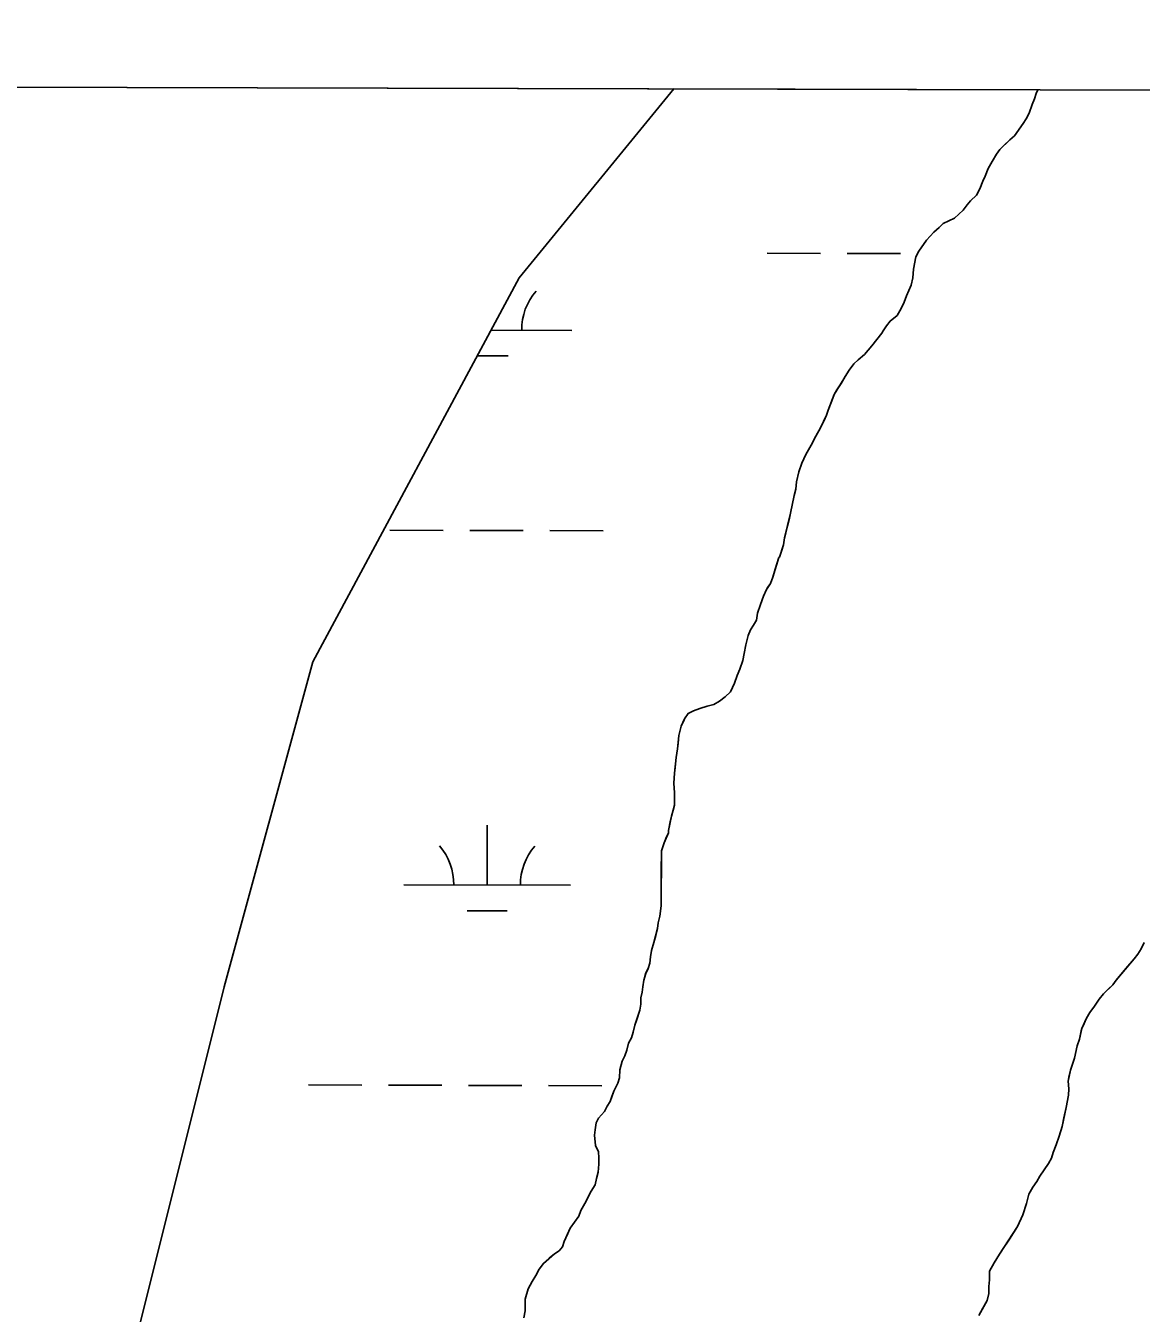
# Model space of a CAD drawing. Extents: x 3177385 to 3215275, y 903885 to 929304.
# Drawn here: x 3197528 to 3198197, y 926754 to 927526 of the extents above; entities that cross this region are included whole.
import ezdxf

# ---------------------------------------------------------------- set-up
doc = ezdxf.new("R2010")
doc.units = 0
for name, color, linetype in [('V-GRID-FRAM', 7, 'Continuous'), ('V-SITE-VEGE', 7, 'Continuous'), ('V-TOPO-SHOR', 7, 'Continuous'), ('V-WETL-SWMP', 7, 'Continuous')]:
    doc.layers.add(name, color=color, linetype=linetype)

msp = doc.modelspace()

# ---------------------------------------------------------------- linework, layer by layer
at = {"layer": 'V-GRID-FRAM'}
msp.add_lwpolyline([(3181653.73, 927525.85), (3181603.47, 909337.09), (3212939.17, 909264.16), (3212973.56, 927452.96), (3181653.73, 927525.85)], dxfattribs=at)
at = {"layer": 'V-SITE-VEGE'}
for p, q in [((3198134.76, 927487.5), (3196384.75, 927491.57)), ((3198132.67, 927482.13), (3198133.72, 927485.25)), ((3198133.72, 927485.25), (3198134.76, 927487.5)), ((3198129.5, 927473.46), (3198131.26, 927478.66)), ((3198131.26, 927478.66), (3198132.67, 927482.13)), ((3198125.99, 927467.23), (3198127.74, 927469.99)), ((3198127.74, 927469.99), (3198129.5, 927473.46)), ((3198120.74, 927459.96), (3198125.99, 927467.23)), ((3198112.01, 927451.66), (3198117.95, 927457.54)), ((3198117.95, 927457.54), (3198120.74, 927459.96)), ((3198107.46, 927444.39), (3198109.91, 927448.89)), ((3198109.91, 927448.89), (3198112.01, 927451.66)), ((3198103.24, 927435.72), (3198105, 927440.23)), ((3198105, 927440.23), (3198107.46, 927444.39)), ((3198100.08, 927428.1), (3198101.84, 927432.6)), ((3198101.84, 927432.6), (3198103.24, 927435.72)), ((3198094.48, 927420.83), (3198097.97, 927424.29)), ((3198097.97, 927424.29), (3198100.08, 927428.1)), ((3198084.7, 927410.46), (3198089.94, 927415.29)), ((3198089.94, 927415.29), (3198092.38, 927418.41)), ((3198092.38, 927418.41), (3198094.48, 927420.83)), ((3198075.64, 927404.94), (3198078.08, 927407.36)), ((3198078.08, 927407.36), (3198084.7, 927410.46)), ((3198067.96, 927397.34), (3198072.5, 927402.18)), ((3198072.5, 927402.18), (3198075.64, 927404.94)), ((3198063.4, 927390.76), (3198067.96, 927397.34)), ((3198060.22, 927380.01), (3198061.65, 927387.29)), ((3198061.65, 927387.29), (3198063.4, 927390.76)), ((3198059.85, 927374.8), (3198060.22, 927380.01)), ((3198055.97, 927364.04), (3198058.78, 927370.29)), ((3198058.78, 927370.29), (3198059.85, 927374.8)), ((3198054.56, 927360.23), (3198055.97, 927364.04)), ((3198050.35, 927352.26), (3198052.81, 927356.42)), ((3198052.81, 927356.42), (3198054.56, 927360.23)), ((3198041.97, 927342.92), (3198044.07, 927346.04)), ((3198044.07, 927346.04), (3198046.17, 927348.81)), ((3198046.17, 927348.81), (3198050.35, 927352.26)), ((3198035.32, 927333.92), (3198041.26, 927341.54)), ((3198041.26, 927341.54), (3198041.97, 927342.92)), ((3198030.77, 927328.74), (3198035.32, 927333.92)), ((3198021.69, 927319.41), (3198024.49, 927323.21)), ((3198024.49, 927323.21), (3198026.94, 927325.63)), ((3198026.94, 927325.63), (3198030.77, 927328.74)), ((3198018.54, 927314.21), (3198019.24, 927315.59)), ((3198019.24, 927315.59), (3198021.69, 927319.41)), ((3198012.59, 927304.86), (3198018.54, 927314.21)), ((3198009.06, 927295.49), (3198012.59, 927304.86)), ((3198004.49, 927284.75), (3198008.01, 927292.37)), ((3198008.01, 927292.37), (3198009.06, 927295.49)), ((3198001.69, 927279.9), (3198004.49, 927284.75)), ((3197998.88, 927274.35), (3198001.69, 927279.9)), ((3197993.27, 927263.61), (3197995.72, 927268.81)), ((3197995.72, 927268.81), (3197998.88, 927274.35)), ((3197991.5, 927258.41), (3197993.27, 927263.61)), ((3197990.08, 927252.51), (3197991.5, 927258.41)), ((3197988.65, 927244.18), (3197989.71, 927247.99)), ((3197989.71, 927247.99), (3197990.08, 927252.51)), ((3197986.51, 927233.76), (3197988.65, 927244.18)), ((3197982.96, 927218.84), (3197986.51, 927233.76)), ((3197979.78, 927207.39), (3197982.24, 927214.68)), ((3197982.24, 927214.68), (3197982.96, 927218.84)), ((3197975.89, 927195.25), (3197979.43, 927207.05)), ((3197979.43, 927207.05), (3197979.78, 927207.39)), ((3197972.03, 927187.98), (3197974.48, 927191.44)), ((3197974.48, 927191.44), (3197975.89, 927195.25)), ((3197968.51, 927178.96), (3197970.27, 927183.82)), ((3197970.27, 927183.82), (3197972.03, 927187.98)), ((3197966.75, 927173.76), (3197968.51, 927178.96)), ((3197964.28, 927166.48), (3197966.03, 927169.59)), ((3197966.03, 927169.59), (3197966.75, 927173.76)), ((3197959.7, 927154.68), (3197961.12, 927160.24)), ((3197961.12, 927160.24), (3197962.53, 927163.7)), ((3197962.53, 927163.7), (3197964.28, 927166.48)), ((3197958.63, 927149.48), (3197959.7, 927154.68)), ((3197956.15, 927140.11), (3197957.92, 927145.31)), ((3197957.92, 927145.31), (3197958.63, 927149.48)), ((3197954.39, 927136.3), (3197956.15, 927140.11)), ((3197950.52, 927126.59), (3197952.98, 927131.79)), ((3197952.98, 927131.79), (3197954.39, 927136.3)), ((3197943.89, 927121.06), (3197947.38, 927123.48)), ((3197947.38, 927123.48), (3197950.52, 927126.59)), ((3197925.09, 927113.52), (3197927.88, 927114.89)), ((3197927.88, 927114.89), (3197928.23, 927115.24)), ((3197928.23, 927115.24), (3197932.06, 927116.61)), ((3197932.06, 927116.61), (3197936.58, 927117.97)), ((3197936.58, 927117.97), (3197940.41, 927119)), ((3197940.41, 927119), (3197943.89, 927121.06)), ((3197920.88, 927105.9), (3197922.99, 927110.4)), ((3197922.99, 927110.4), (3197925.09, 927113.52)), ((3197918.73, 927092.36), (3197919.47, 927100.34)), ((3197919.47, 927100.34), (3197920.88, 927105.9)), ((3197918.01, 927087.15), (3197918.73, 927092.36)), ((3197916.92, 927077.77), (3197918.01, 927087.15)), ((3197916.54, 927071.87), (3197916.92, 927077.77)), ((3197916.86, 927065.96), (3197916.54, 927071.87)), ((3197916.82, 927058.66), (3197916.86, 927065.96)), ((3197915.05, 927052.07), (3197916.11, 927055.54)), ((3197916.11, 927055.54), (3197916.82, 927058.66)), ((3197913.27, 927043.39), (3197915.05, 927052.07)), ((3197910.8, 927036.11), (3197913.26, 927042)), ((3197913.26, 927042), (3197913.27, 927043.39)), ((3197908.87, 926998.25), (3197909.04, 927031.26)), ((3197909.04, 927031.26), (3197909.74, 927032.99)), ((3197909.74, 927032.99), (3197910.8, 927036.11)), ((3197908.14, 926992), (3197908.87, 926998.25)), ((3197907.08, 926988.18), (3197908.14, 926992)), ((3197904.59, 926976.38), (3197906.71, 926984.71)), ((3197906.71, 926984.71), (3197907.08, 926988.18)), ((3197903.17, 926971.53), (3197904.59, 926976.38)), ((3198198.52, 926976.27), (3198196.76, 926972.45)), ((3197902.09, 926963.89), (3197902.46, 926967.71)), ((3197902.46, 926967.71), (3197903.17, 926971.53)), ((3198194.66, 926969.34), (3198192.56, 926966.57)), ((3198196.76, 926972.45), (3198194.66, 926969.34)), ((3197899.62, 926957.65), (3197901.03, 926960.77)), ((3197901.03, 926960.77), (3197902.09, 926963.89)), ((3198192.56, 926966.57), (3198181.73, 926953.77)), ((3197897.85, 926949.66), (3197898.56, 926953.83)), ((3197898.56, 926953.83), (3197899.62, 926957.65)), ((3198181.73, 926953.77), (3198179.63, 926951)), ((3197896.77, 926943.07), (3197897.48, 926946.54)), ((3197897.48, 926946.54), (3197897.85, 926949.66)), ((3198174.04, 926945.47), (3198171.59, 926942.35)), ((3198179.63, 926951), (3198174.04, 926945.47)), ((3197896.04, 926935.78), (3197896.75, 926939.25)), ((3197896.75, 926939.25), (3197896.77, 926943.07)), ((3198168.79, 926938.2), (3198165.99, 926934.39)), ((3198171.59, 926942.35), (3198168.79, 926938.2)), ((3197893.21, 926926.76), (3197896.04, 926935.78)), ((3198163.89, 926930.93), (3198161.08, 926924.69)), ((3198165.99, 926934.39), (3198163.89, 926930.93)), ((3197891.09, 926919.12), (3197892.15, 926922.59)), ((3197892.15, 926922.59), (3197893.21, 926926.76)), ((3198161.08, 926924.69), (3198159.66, 926918.44)), ((3197888.27, 926911.84), (3197889.34, 926916)), ((3197889.34, 926916), (3197891.09, 926919.12)), ((3198158.25, 926914.28), (3198156.82, 926906.99)), ((3198159.66, 926918.44), (3198158.25, 926914.28)), ((3197885.46, 926905.25), (3197887.21, 926908.37)), ((3197887.21, 926908.37), (3197888.27, 926911.84)), ((3198156.82, 926906.99), (3198154.35, 926899.71)), ((3197884.02, 926895.19), (3197884.04, 926900.05)), ((3197884.04, 926900.05), (3197885.46, 926905.25)), ((3198154.35, 926899.71), (3198152.93, 926893.11)), ((3197880.5, 926887.22), (3197882.96, 926892.06)), ((3197882.96, 926892.06), (3197884.02, 926895.19)), ((3198152.93, 926893.11), (3198153.25, 926888.6)), ((3197878.39, 926880.97), (3197880.5, 926887.22)), ((3198153.23, 926884.77), (3198151.81, 926877.48)), ((3198153.25, 926888.6), (3198153.23, 926884.77)), ((3197871.39, 926870.93), (3197874.88, 926875.08)), ((3197874.88, 926875.08), (3197876.64, 926878.2)), ((3197876.64, 926878.2), (3197878.39, 926880.97)), ((3198151.81, 926877.48), (3198149.31, 926866.03)), ((3197869.27, 926863.99), (3197869.98, 926868.16)), ((3197869.98, 926868.16), (3197871.39, 926870.93)), ((3197868.9, 926860.87), (3197869.27, 926863.99)), ((3197869.56, 926854.61), (3197868.9, 926860.87)), ((3198147.55, 926860.14), (3198145.78, 926854.93)), ((3198149.31, 926866.03), (3198147.55, 926860.14)), ((3197871.29, 926850.78), (3197869.56, 926854.61)), ((3198145.78, 926854.93), (3198144.02, 926850.42)), ((3197871.61, 926847.3), (3197871.29, 926850.78)), ((3197871.59, 926843.48), (3197871.61, 926847.3)), ((3198141.21, 926843.84), (3198135.96, 926836.22)), ((3198142.96, 926846.96), (3198141.21, 926843.84)), ((3198144.02, 926850.42), (3198142.96, 926846.96)), ((3197870.16, 926834.8), (3197871.22, 926838.62)), ((3197871.22, 926838.62), (3197871.59, 926843.48)), ((3198135.96, 926836.22), (3198134.21, 926833.1)), ((3197866.99, 926827.17), (3197869.44, 926830.98)), ((3197869.44, 926830.98), (3197870.16, 926834.8)), ((3198131.76, 926829.64), (3198129.3, 926825.48)), ((3198134.21, 926833.1), (3198131.76, 926829.64)), ((3197863.13, 926819.9), (3197866.99, 926827.17)), ((3198129.3, 926825.48), (3198127.88, 926819.93)), ((3197859.62, 926812.27), (3197860.68, 926815.74)), ((3197860.68, 926815.74), (3197863.13, 926819.9)), ((3198125.76, 926812.99), (3198122.6, 926806.06)), ((3198127.88, 926819.93), (3198125.76, 926812.99)), ((3197854.37, 926805), (3197859.62, 926812.27)), ((3198122.6, 926806.06), (3198111.75, 926789.44)), ((3197850.86, 926797.03), (3197854.37, 926805)), ((3197838.28, 926783.89), (3197844.91, 926789.76)), ((3197844.91, 926789.76), (3197847.7, 926791.49)), ((3197847.7, 926791.49), (3197849.8, 926793.91)), ((3197849.8, 926793.91), (3197850.86, 926797.03)), ((3197835.83, 926780.43), (3197838.28, 926783.89)), ((3198108.59, 926784.24), (3198105.79, 926779.39)), ((3198111.75, 926789.44), (3198108.59, 926784.24)), ((3197831.62, 926773.15), (3197833.73, 926776.62)), ((3197833.73, 926776.62), (3197835.83, 926780.43)), ((3198105.79, 926779.39), (3198105.76, 926774.18)), ((3197827.4, 926762.41), (3197829.17, 926768.65)), ((3197829.17, 926768.65), (3197831.62, 926773.15)), ((3198105.39, 926770.02), (3198105.37, 926765.85)), ((3198105.76, 926774.18), (3198105.39, 926770.02)), ((3197827.36, 926755.46), (3197827.4, 926762.41)), ((3198104.31, 926761.68), (3198099.4, 926752.67)), ((3198105.37, 926765.85), (3198104.31, 926761.68)), ((3197826.65, 926751.29), (3197827.36, 926755.46))]:
    msp.add_line(p, q, dxfattribs=at)
at = {"layer": 'V-TOPO-SHOR'}
for points in [[(3197932.06, 927116.61), (3197936.58, 927117.97), (3197940.41, 927119), (3197943.89, 927121.06), (3197947.38, 927123.48), (3197950.52, 927126.59), (3197952.98, 927131.79), (3197954.39, 927136.3), (3197956.15, 927140.11), (3197957.92, 927145.31), (3197958.63, 927149.48), (3197959.7, 927154.68), (3197961.12, 927160.24), (3197962.53, 927163.7), (3197964.28, 927166.48), (3197966.03, 927169.59), (3197966.75, 927173.76), (3197968.51, 927178.96), (3197970.27, 927183.82), (3197972.03, 927187.98), (3197972.73, 927189.02), (3197974.48, 927191.44), (3197975.89, 927195.25), (3197977.3, 927200.11), (3197979.43, 927207.05), (3197979.78, 927207.39), (3197981.19, 927211.56), (3197982.24, 927214.68), (3197982.96, 927218.84), (3197983.67, 927221.97), (3197984.73, 927226.13), (3197985.8, 927230.64), (3197986.51, 927233.76), (3197988.65, 927244.18), (3197989.71, 927247.99), (3197990.08, 927252.51), (3197991.5, 927258.41), (3197993.27, 927263.61), (3197995.72, 927268.81), (3197998.88, 927274.35), (3198001.69, 927279.9), (3198004.49, 927284.75), (3198006.6, 927289.25), (3198008.01, 927292.37), (3198009.06, 927295.49), (3198011.18, 927301.04), (3198012.59, 927304.86), (3198014.34, 927307.63), (3198016.79, 927311.44), (3198018.54, 927314.21), (3198019.24, 927315.59), (3198021.69, 927319.4), (3198024.49, 927323.21), (3198026.94, 927325.63), (3198030.77, 927328.74), (3198035.32, 927333.92), (3198041.26, 927341.54), (3198041.97, 927342.92), (3198044.07, 927346.04), (3198046.17, 927348.81), (3198050.35, 927352.26), (3198052.81, 927356.42), (3198054.56, 927360.23), (3198055.97, 927364.05), (3198058.78, 927370.29), (3198059.85, 927374.8), (3198060.22, 927380.01), (3198061.65, 927387.29), (3198063.4, 927390.76), (3198067.96, 927397.34), (3198072.5, 927402.18), (3198075.64, 927404.94), (3198078.08, 927407.36), (3198084.7, 927410.46), (3198089.94, 927415.29), (3198092.38, 927418.41), (3198094.48, 927420.83), (3198097.97, 927424.29), (3198100.08, 927428.1), (3198101.84, 927432.6), (3198103.24, 927435.72), (3198105, 927440.23), (3198107.46, 927444.39), (3198109.91, 927448.89), (3198112.01, 927451.66), (3198114.46, 927454.08), (3198117.95, 927457.54), (3198120.74, 927459.96), (3198123.54, 927463.76), (3198125.99, 927467.23), (3198127.74, 927469.99), (3198129.5, 927473.46), (3198131.26, 927478.66), (3198132.67, 927482.13), (3198133.72, 927485.25), (3198134.76, 927487.5)], [(3197826.65, 926751.29), (3197827.36, 926755.46), (3197827.38, 926758.59), (3197827.4, 926762.41), (3197829.17, 926768.65), (3197831.62, 926773.15), (3197833.73, 926776.62), (3197835.83, 926780.43), (3197838.28, 926783.89), (3197841.77, 926787), (3197844.91, 926789.76), (3197847.7, 926791.49), (3197849.8, 926793.91), (3197850.86, 926797.03), (3197852.97, 926801.88), (3197854.37, 926805), (3197859.62, 926812.27), (3197860.68, 926815.74), (3197863.13, 926819.9), (3197865.59, 926824.4), (3197866.99, 926827.17), (3197869.44, 926830.98), (3197870.16, 926834.8), (3197871.22, 926838.62), (3197871.59, 926843.48), (3197871.61, 926847.3), (3197871.28, 926850.78), (3197869.56, 926854.61), (3197868.9, 926860.87), (3197869.27, 926863.99), (3197869.98, 926868.16), (3197871.39, 926870.93), (3197874.88, 926875.08), (3197876.64, 926878.2), (3197878.39, 926880.97), (3197879.44, 926884.09), (3197880.5, 926887.21), (3197882.96, 926892.06), (3197884.02, 926895.19), (3197884.04, 926900.05), (3197885.46, 926905.25), (3197887.21, 926908.37), (3197888.27, 926911.84), (3197889.34, 926916), (3197891.09, 926919.12), (3197892.15, 926922.59), (3197893.21, 926926.76), (3197894.27, 926930.23), (3197896.04, 926935.78), (3197896.75, 926939.25), (3197896.77, 926943.07), (3197897.48, 926946.54), (3197897.85, 926949.66), (3197898.56, 926953.83), (3197899.62, 926957.65), (3197901.03, 926960.77), (3197902.09, 926963.89), (3197902.46, 926967.71), (3197903.17, 926971.53), (3197904.59, 926976.38), (3197905.65, 926980.55), (3197906.71, 926984.71), (3197907.08, 926988.18), (3197908.14, 926992), (3197908.5, 926995.13), (3197908.87, 926998.25), (3197908.9, 927003.46), (3197908.91, 927006.94), (3197908.93, 927010.41), (3197908.95, 927013.54), (3197908.96, 927017.36), (3197908.99, 927021.87), (3197909.02, 927028.13), (3197909.03, 927030.21), (3197909.04, 927031.26), (3197909.74, 927032.99), (3197910.8, 927036.11), (3197912.21, 927039.58), (3197913.26, 927042), (3197913.27, 927043.39), (3197914.34, 927048.6), (3197915.05, 927052.07), (3197916.11, 927055.54), (3197916.82, 927058.66), (3197916.84, 927062.83), (3197916.86, 927065.96), (3197916.54, 927071.87), (3197916.92, 927077.77), (3197917.28, 927081.24), (3197918.01, 927087.15), (3197918.73, 927092.36), (3197919.1, 927095.83), (3197919.47, 927100.34), (3197920.88, 927105.9), (3197922.64, 927109.71), (3197922.99, 927110.4), (3197925.09, 927113.52), (3197927.88, 927114.89), (3197928.23, 927115.24), (3197932.06, 927116.61)], [(3198196.76, 926972.45), (3198194.66, 926969.34), (3198192.56, 926966.57), (3198188.72, 926962.07), (3198185.57, 926958.27), (3198181.73, 926953.77), (3198179.63, 926951), (3198177.19, 926948.58), (3198174.04, 926945.47), (3198171.59, 926942.35), (3198168.79, 926938.2), (3198165.99, 926934.39), (3198163.89, 926930.93), (3198162.49, 926927.81), (3198161.08, 926924.69)], [(3198161.08, 926924.69), (3198160.73, 926923.3), (3198159.66, 926918.44), (3198158.25, 926914.28), (3198156.82, 926906.99), (3198154.35, 926899.71), (3198153.64, 926896.58), (3198152.93, 926893.11), (3198153.25, 926888.6), (3198153.23, 926884.77), (3198151.81, 926877.48), (3198150.38, 926871.24), (3198149.31, 926866.03), (3198147.55, 926860.14), (3198145.78, 926854.93), (3198144.02, 926850.42), (3198142.96, 926846.96), (3198141.21, 926843.84), (3198135.96, 926836.22), (3198134.21, 926833.1), (3198131.76, 926829.64), (3198129.3, 926825.48), (3198127.88, 926819.93), (3198125.76, 926812.99), (3198122.6, 926806.06), (3198117.7, 926798.44), (3198113.5, 926792.21), (3198111.75, 926789.44), (3198108.59, 926784.24), (3198105.79, 926779.39), (3198105.76, 926774.18), (3198105.39, 926770.02), (3198105.37, 926765.85), (3198104.31, 926761.68), (3198101.85, 926757.18), (3198099.4, 926752.67)]]:
    msp.add_lwpolyline(points, dxfattribs=at)
at = {"layer": 'V-WETL-SWMP'}
for p, q in [((3197972.49, 927389.43), (3198004.49, 927389.36)), ((3198020.49, 927389.32), (3198052.49, 927389.25)), ((3197807.02, 927343.39), (3197855.32, 927343.27)), ((3197798.73, 927327.97), (3197817.28, 927327.93)), ((3197746.19, 927223.46), (3197778.19, 927223.38)), ((3197794.19, 927223.35), (3197826.19, 927223.27)), ((3197842.19, 927223.23), (3197874.19, 927223.16)), ((3197804.54, 927010.72), (3197804.62, 927046.72)), ((3197754.54, 927010.83), (3197854.54, 927010.6)), ((3197792.51, 926995.31), (3197816.51, 926995.26)), ((3197697.42, 926890.89), (3197729.42, 926890.82)), ((3197745.42, 926890.78), (3197777.42, 926890.71)), ((3197793.42, 926890.67), (3197825.42, 926890.6)), ((3197841.42, 926890.56), (3197873.42, 926890.48))]:
    msp.add_line(p, q, dxfattribs=at)
for points in [[(3197826.65, 926751.29), (3197827.36, 926755.46), (3197827.4, 926762.41), (3197829.17, 926768.65), (3197831.62, 926773.16), (3197833.73, 926776.62), (3197835.83, 926780.43), (3197838.28, 926783.89), (3197841.77, 926787), (3197844.91, 926789.77), (3197847.7, 926791.49), (3197849.8, 926793.91), (3197850.86, 926797.03), (3197852.96, 926801.88), (3197854.37, 926805), (3197859.62, 926812.27), (3197860.68, 926815.74), (3197863.13, 926819.9), (3197865.59, 926824.4), (3197866.99, 926827.18), (3197869.44, 926830.98), (3197870.16, 926834.8), (3197871.22, 926838.62), (3197871.59, 926843.48), (3197871.61, 926847.3), (3197871.28, 926850.78), (3197869.56, 926854.61), (3197868.9, 926860.87), (3197869.27, 926863.99), (3197869.98, 926868.16), (3197871.39, 926870.93), (3197874.88, 926875.08), (3197876.63, 926878.2), (3197878.39, 926880.97), (3197880.5, 926887.21), (3197882.96, 926892.07), (3197884.02, 926895.19), (3197884.04, 926900.05), (3197885.46, 926905.25), (3197887.21, 926908.37), (3197888.27, 926911.84), (3197889.34, 926916.01), (3197891.09, 926919.12), (3197892.15, 926922.59), (3197893.21, 926926.76), (3197894.27, 926930.23), (3197896.04, 926935.78), (3197896.75, 926939.25), (3197896.77, 926943.07), (3197897.48, 926946.54), (3197897.85, 926949.67), (3197898.56, 926953.83), (3197899.63, 926957.65), (3197901.03, 926960.77), (3197902.09, 926963.89), (3197902.46, 926967.71), (3197903.17, 926971.53), (3197904.59, 926976.38), (3197906.71, 926984.71), (3197907.08, 926988.18), (3197908.14, 926992), (3197908.87, 926998.25), (3197909.04, 927031.26), (3197909.74, 927032.99), (3197910.8, 927036.11), (3197912.21, 927039.58), (3197913.26, 927042.01), (3197913.27, 927043.39), (3197915.05, 927052.07), (3197916.11, 927055.54), (3197916.82, 927058.66), (3197916.86, 927065.96), (3197916.54, 927071.87), (3197916.92, 927077.77), (3197917.28, 927081.25), (3197918.01, 927087.15), (3197918.73, 927092.36), (3197919.1, 927095.83), (3197919.47, 927100.34), (3197920.88, 927105.9), (3197922.64, 927109.71), (3197922.99, 927110.4), (3197925.09, 927113.52), (3197927.88, 927114.89), (3197928.23, 927115.24), (3197932.06, 927116.61), (3197936.58, 927117.97), (3197940.41, 927119), (3197943.89, 927121.06), (3197947.38, 927123.48), (3197950.52, 927126.59), (3197952.98, 927131.79), (3197954.39, 927136.3), (3197956.15, 927140.11), (3197957.91, 927145.31), (3197958.63, 927149.48), (3197959.7, 927154.69), (3197961.12, 927160.24), (3197962.53, 927163.7), (3197964.28, 927166.48), (3197966.03, 927169.59), (3197966.75, 927173.76), (3197968.51, 927178.96), (3197970.27, 927183.82), (3197972.03, 927187.98), (3197972.73, 927189.02), (3197974.48, 927191.44), (3197975.89, 927195.25), (3197977.3, 927200.11), (3197979.43, 927207.05), (3197979.77, 927207.39), (3197982.24, 927214.68), (3197982.96, 927218.84), (3197983.67, 927221.97), (3197984.73, 927226.13), (3197985.8, 927230.64), (3197986.51, 927233.76), (3197988.65, 927244.18), (3197989.71, 927247.99), (3197990.08, 927252.51), (3197991.5, 927258.41), (3197993.27, 927263.61), (3197995.72, 927268.81), (3197998.88, 927274.35), (3198001.69, 927279.9), (3198004.49, 927284.75), (3198006.6, 927289.25), (3198008.01, 927292.37), (3198009.06, 927295.49), (3198011.18, 927301.04), (3198012.59, 927304.86), (3198014.34, 927307.63), (3198016.79, 927311.44), (3198018.54, 927314.21), (3198019.24, 927315.59), (3198021.69, 927319.4), (3198024.49, 927323.21), (3198026.94, 927325.63), (3198030.78, 927328.74), (3198035.32, 927333.93), (3198041.26, 927341.54), (3198041.97, 927342.92), (3198044.07, 927346.04), (3198046.17, 927348.81), (3198050.35, 927352.26), (3198052.81, 927356.42), (3198054.56, 927360.23), (3198055.97, 927364.05), (3198058.78, 927370.29), (3198059.85, 927374.8), (3198060.22, 927380.01), (3198061.65, 927387.3), (3198063.4, 927390.76), (3198067.96, 927397.34), (3198072.5, 927402.18), (3198075.64, 927404.94), (3198078.08, 927407.36), (3198084.7, 927410.46), (3198089.94, 927415.29), (3198092.38, 927418.41), (3198094.48, 927420.83), (3198097.97, 927424.29), (3198100.08, 927428.1), (3198101.84, 927432.6), (3198103.24, 927435.73), (3198105, 927440.23), (3198107.46, 927444.39), (3198109.91, 927448.89), (3198112.01, 927451.66), (3198117.95, 927457.54), (3198120.74, 927459.96), (3198123.54, 927463.76), (3198125.99, 927467.23), (3198127.74, 927470), (3198129.5, 927473.46), (3198131.26, 927478.66), (3198132.67, 927482.13), (3198133.72, 927485.25), (3198134.76, 927487.5), (3197916.52, 927488.01), (3197823.87, 927374.69), (3197700.02, 927144.54), (3197646.94, 926949.8), (3197576.17, 926666.53)], [(3198198.52, 926976.27), (3198196.76, 926972.45), (3198194.66, 926969.34), (3198192.56, 926966.57), (3198188.72, 926962.07), (3198185.57, 926958.27), (3198181.73, 926953.77), (3198179.63, 926951), (3198174.04, 926945.47), (3198171.59, 926942.35), (3198168.79, 926938.2), (3198165.99, 926934.39), (3198163.89, 926930.93), (3198161.08, 926924.69), (3198160.73, 926923.3), (3198159.66, 926918.44), (3198158.25, 926914.28), (3198156.82, 926906.99), (3198154.35, 926899.71), (3198153.64, 926896.59), (3198152.93, 926893.11), (3198153.25, 926888.6), (3198153.23, 926884.77), (3198151.8, 926877.49), (3198150.38, 926871.24), (3198149.31, 926866.03), (3198147.55, 926860.14), (3198145.78, 926854.93), (3198144.02, 926850.43), (3198142.96, 926846.96), (3198141.21, 926843.84), (3198135.96, 926836.22), (3198134.21, 926833.1), (3198131.76, 926829.64), (3198129.3, 926825.48), (3198127.88, 926819.93), (3198125.76, 926812.99), (3198122.6, 926806.06), (3198117.7, 926798.44), (3198113.5, 926792.21), (3198111.75, 926789.44), (3198108.59, 926784.24), (3198105.79, 926779.39), (3198105.76, 926774.18), (3198105.39, 926770.02), (3198105.37, 926765.85), (3198104.31, 926761.68), (3198099.4, 926752.67)]]:
    msp.add_lwpolyline(points, dxfattribs=at)
for centre, start, end in [((3197860.56, 927343.74), 139.09484, 180.6385), ((3197749.3, 927011.32), 359.09484, 40.6385), ((3197859.78, 927011.06), 139.09484, 180.6385)]:
    msp.add_arc(centre, 35.25, start, end, dxfattribs=at)

doc.saveas('drawing.dxf')
